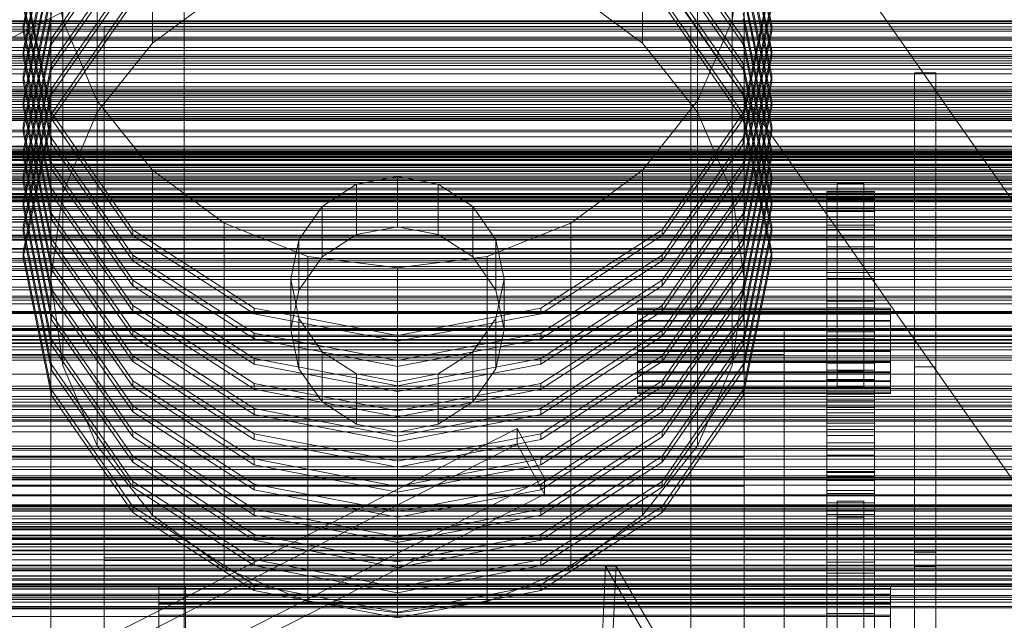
# Model space of a CAD drawing. Header units: millimetres. Extents: x -2233 to 61924, y -68080 to 6847.
# Tile 309 of 656: x 488 to 858, y -33191 to -32965. Entities that reach past the tile are written whole.
import ezdxf

# ---------------------------------------------------------------- set-up
doc = ezdxf.new("R2010")
doc.units = ezdxf.units.MM
for name, color, linetype, lineweight in [('COTAS_P', 1, 'Continuous', 0), ('frontal_C01', 7, 'Continuous', 0), ('frontal_C02', 7, 'Continuous', 0), ('frontal_C03', 7, 'Continuous', 0), ('frontal_C03-dry', 7, 'Continuous', 0), ('frontal_C10', 7, 'Continuous', 0), ('frontal_secador', 7, 'Continuous', 0), ('frontal_tolva', 7, 'Continuous', 0)]:
    doc.layers.add(name, color=color, linetype=linetype, lineweight=lineweight)
doc.dimstyles.new('R19_100', dxfattribs={"dimtxt": 250, "dimasz": 150, "dimexe": 150, "dimexo": 80, "dimgap": 100, "dimtad": 1, "dimtih": 1, "dimtoh": 1, "dimdsep": 46, "dimcen": 0.09, "dimadec": 0, "dimazin": 0, "dimtfac": 1, "dimtdec": 4, "dimtofl": 0, "dimtmove": 0, "dimatfit": 3, "dimfxl": 1, "dimtolj": 1, "dimtzin": 0, "dimarcsym": 0})

# ---------------------------------------------------------------- blocks, each defined once
blk = doc.blocks.new('DIM_R27_53')
at = {"layer": 'COTAS_P'}
for p, q in [((-150, -32000), (550, -32000)), ((550, -32000), (505, -32150)), ((550, -34600), (550, -32000)), ((550, -32000), (595, -32150)), ((550, -34600), (505, -34450)), ((550, -34600), (595, -34450)), ((-150, -34600), (550, -34600))]:
    blk.add_line(p, q, dxfattribs=at)
blk.add_text('2600 P', height=250, rotation=90, dxfattribs=at).set_placement((450, -33300))

msp = doc.modelspace()

# ---------------------------------------------------------------- linework, layer by layer
at = {"layer": 'frontal_C01'}
for p, q in [((538.076, -32974.148), (538.076, -32844.733)), ((721.924, -32974.148), (721.924, -32844.733)), ((517.417, -33000.075), (517.417, -32870.66)), ((742.583, -33000.075), (742.583, -32870.66)), ((504.43, -33030.267), (504.43, -32900.852)), ((755.57, -33030.267), (755.57, -32900.852)), ((500.287, -32915.755), (489.6, -32967.494)), ((489.6, -32969.651), (500.287, -32917.911)), ((770.4, -32967.494), (759.713, -32915.755)), ((759.713, -32917.911), (770.4, -32969.651)), ((500.287, -32925.191), (489.6, -32976.93)), ((770.4, -32976.93), (759.713, -32925.191)), ((489.6, -32979.087), (500.287, -32927.348)), ((530.722, -32928.512), (500.287, -32972.374)), ((759.713, -32972.374), (729.278, -32928.512)), ((759.713, -32927.348), (770.4, -32979.087)), ((500, -32933.252), (504.43, -32965.653)), ((500, -33062.668), (500, -32933.252)), ((500.287, -32974.531), (530.722, -32930.668)), ((729.278, -32930.668), (759.713, -32974.531)), ((755.57, -32965.653), (760, -32933.252)), ((760, -32933.252), (760, -33062.668)), ((500.287, -32934.628), (489.6, -32986.367)), ((489.6, -32988.524), (500.287, -32936.785)), ((770.4, -32986.367), (759.713, -32934.628)), ((759.713, -32936.785), (770.4, -32988.524)), ((530.722, -32937.948), (500.287, -32981.81)), ((500.287, -32983.967), (530.722, -32940.105)), ((759.713, -32981.81), (729.278, -32937.948)), ((729.278, -32940.105), (759.713, -32983.967)), ((500.287, -32944.064), (489.6, -32995.803)), ((770.4, -32995.803), (759.713, -32944.064)), ((489.6, -32997.96), (500.287, -32946.221)), ((530.722, -32947.385), (500.287, -32991.247)), ((759.713, -32991.247), (729.278, -32947.385)), ((759.713, -32946.221), (770.4, -32997.96)), ((489.6, -32948.621), (500.287, -33000.36)), ((500.287, -33002.517), (489.6, -32950.777)), ((500.287, -32993.404), (530.722, -32949.542)), ((729.278, -32949.542), (759.713, -32993.404)), ((759.713, -33000.36), (770.4, -32948.621)), ((770.4, -32950.777), (759.713, -33002.517)), ((500.287, -32953.501), (489.6, -33005.24)), ((538.076, -32974.148), (565, -32954.254)), ((695, -32954.254), (721.924, -32974.148)), ((770.4, -33005.24), (759.713, -32953.501)), ((489.6, -33007.397), (500.287, -32955.658)), ((489.6, -32958.057), (500.287, -33009.796)), ((530.722, -32956.821), (500.287, -33000.683)), ((500.287, -33002.84), (530.722, -32958.978)), ((759.713, -33000.683), (729.278, -32956.821)), ((729.278, -32958.978), (759.713, -33002.84)), ((759.713, -32955.658), (770.4, -33007.397)), ((759.713, -33009.796), (770.4, -32958.057)), ((500.287, -33011.953), (489.6, -32960.214)), ((500.287, -32962.937), (489.6, -33014.676)), ((770.4, -32960.214), (759.713, -33011.953)), ((770.4, -33014.676), (759.713, -32962.937)), ((489.6, -33016.833), (500.287, -32965.094)), ((504.43, -32965.653), (517.417, -32995.845)), ((504.43, -33095.068), (504.43, -32965.653)), ((742.583, -32995.845), (755.57, -32965.653)), ((755.57, -33095.068), (755.57, -32965.653)), ((759.713, -32965.094), (770.4, -33016.833)), ((489.6, -32967.494), (500.287, -33019.233)), ((489.6, -32969.651), (489.6, -32967.494)), ((500.287, -33021.39), (489.6, -32969.651)), ((520, -33021.835), (520, -32967.912)), ((520, -32967.912), (740, -32967.912)), ((520, -33168.209), (520, -32967.912)), ((740, -32967.912), (740, -33021.835)), ((740, -32967.912), (740, -33168.209)), ((759.713, -33019.233), (770.4, -32967.494)), ((770.4, -32969.651), (759.713, -33021.39)), ((770.4, -32967.494), (770.4, -32969.651)), ((500.287, -32972.374), (489.6, -33024.113)), ((500.287, -32974.531), (500.287, -32972.374)), ((770.4, -33024.113), (759.713, -32972.374)), ((759.713, -32974.531), (759.713, -32972.374)), ((489.6, -33026.27), (500.287, -32974.531)), ((489.6, -32976.93), (500.287, -33028.669)), ((489.6, -32979.087), (489.6, -32976.93)), ((517.417, -33000.075), (538.076, -32974.148)), ((721.924, -32974.148), (742.583, -33000.075)), ((759.713, -32974.531), (770.4, -33026.27)), ((759.713, -33028.669), (770.4, -32976.93)), ((770.4, -32976.93), (770.4, -32979.087)), ((500.287, -33030.826), (489.6, -32979.087)), ((770.4, -32979.087), (759.713, -33030.826)), ((500.287, -32981.81), (489.6, -33033.549)), ((489.6, -33035.706), (500.287, -32983.967)), ((500.287, -32983.967), (500.287, -32981.81)), ((770.4, -33033.549), (759.713, -32981.81)), ((759.713, -32983.967), (759.713, -32981.81)), ((759.713, -32983.967), (770.4, -33035.706)), ((489.6, -32986.367), (500.287, -33038.106)), ((489.6, -32988.524), (489.6, -32986.367)), ((500.287, -33040.263), (489.6, -32988.524)), ((759.713, -33038.106), (770.4, -32986.367)), ((770.4, -32988.524), (759.713, -33040.263)), ((770.4, -32986.367), (770.4, -32988.524)), ((824, -33193.992), (824, -32985.267)), ((824, -32985.267), (832, -32985.267)), ((824, -32985.267), (824, -33095.638)), ((832, -32985.267), (832, -33193.992)), ((832, -33095.638), (832, -32985.267)), ((500.287, -32991.247), (489.6, -33042.986)), ((500.287, -32993.404), (500.287, -32991.247)), ((770.4, -33042.986), (759.713, -32991.247)), ((759.713, -32993.404), (759.713, -32991.247)), ((489.6, -33045.143), (500.287, -32993.404)), ((489.6, -32995.803), (500.287, -33047.542)), ((489.6, -32997.96), (489.6, -32995.803)), ((517.417, -32995.845), (538.076, -33021.772)), ((517.417, -33125.261), (517.417, -32995.845)), ((721.924, -33021.772), (742.583, -32995.845)), ((742.583, -33125.261), (742.583, -32995.845)), ((759.713, -32993.404), (770.4, -33045.143)), ((759.713, -33047.542), (770.4, -32995.803)), ((770.4, -32995.803), (770.4, -32997.96)), ((500.287, -33049.699), (489.6, -32997.96)), ((770.4, -32997.96), (759.713, -33049.699)), ((500.287, -33000.683), (489.6, -33052.423)), ((489.6, -33054.579), (500.287, -33002.84)), ((500.287, -33000.36), (530.722, -33044.222)), ((500.287, -33002.517), (500.287, -33000.36)), ((500.287, -33002.84), (500.287, -33000.683)), ((530.722, -33046.379), (500.287, -33002.517)), ((504.43, -33030.267), (517.417, -33000.075)), ((729.278, -33044.222), (759.713, -33000.36)), ((759.713, -33002.517), (729.278, -33046.379)), ((742.583, -33000.075), (755.57, -33030.267)), ((759.713, -33002.517), (759.713, -33000.36)), ((770.4, -33052.423), (759.713, -33000.683)), ((759.713, -33002.84), (759.713, -33000.683)), ((759.713, -33002.84), (770.4, -33054.579)), ((489.6, -33005.24), (500.287, -33056.979)), ((489.6, -33007.397), (489.6, -33005.24)), ((759.713, -33056.979), (770.4, -33005.24)), ((770.4, -33005.24), (770.4, -33007.397)), ((500.287, -33059.136), (489.6, -33007.397)), ((500.287, -33009.796), (530.722, -33053.658)), ((500.287, -33011.953), (500.287, -33009.796)), ((729.278, -33053.658), (759.713, -33009.796)), ((770.4, -33007.397), (759.713, -33059.136)), ((759.713, -33011.953), (759.713, -33009.796)), ((489.6, -33014.676), (500.287, -33066.415)), ((489.6, -33016.833), (489.6, -33014.676)), ((530.722, -33055.815), (500.287, -33011.953)), ((759.713, -33011.953), (729.278, -33055.815)), ((759.713, -33066.415), (770.4, -33014.676)), ((770.4, -33014.676), (770.4, -33016.833)), ((500.287, -33068.572), (489.6, -33016.833)), ((770.4, -33016.833), (759.713, -33068.572)), ((500.287, -33019.233), (530.722, -33063.095)), ((500.287, -33021.39), (500.287, -33019.233)), ((530.722, -33065.252), (500.287, -33021.39)), ((740, -33021.835), (520, -33021.835)), ((520, -33021.835), (520, -33222.132)), ((538.076, -33021.772), (565, -33041.667)), ((538.076, -33151.188), (538.076, -33021.772)), ((695, -33041.667), (721.924, -33021.772)), ((721.924, -33151.188), (721.924, -33021.772)), ((729.278, -33063.095), (759.713, -33019.233)), ((759.713, -33021.39), (729.278, -33065.252)), ((740, -33222.132), (740, -33021.835)), ((759.713, -33021.39), (759.713, -33019.233)), ((489.6, -33024.113), (500.287, -33075.852)), ((489.6, -33026.27), (489.6, -33024.113)), ((630, -33024.149), (614.693, -33027.081)), ((645.307, -33027.081), (630, -33024.149)), ((630, -33043.022), (630, -33024.149)), ((759.713, -33075.852), (770.4, -33024.113)), ((770.4, -33024.113), (770.4, -33026.27)), ((500.287, -33078.009), (489.6, -33026.27)), ((500.287, -33028.669), (530.722, -33072.532)), ((500.287, -33030.826), (500.287, -33028.669)), ((614.693, -33027.081), (601.716, -33035.431)), ((614.693, -33045.954), (614.693, -33027.081)), ((658.284, -33035.431), (645.307, -33027.081)), ((645.307, -33045.954), (645.307, -33027.081)), ((729.278, -33072.532), (759.713, -33028.669)), ((770.4, -33026.27), (759.713, -33078.009)), ((759.713, -33030.826), (759.713, -33028.669)), ((795, -33032.771), (795, -33026.785)), ((795, -33026.785), (805, -33026.785)), ((795, -33026.785), (795, -33097.255)), ((805, -33026.785), (805, -33032.771)), ((805, -33097.255), (805, -33026.785)), ((500, -33062.668), (504.43, -33030.267)), ((530.722, -33074.688), (500.287, -33030.826)), ((759.713, -33030.826), (729.278, -33074.688)), ((755.57, -33030.267), (760, -33062.668)), ((791, -33031.851), (791, -33029.806)), ((791, -33029.806), (791, -33030.059)), ((791, -33029.806), (809, -33029.806)), ((791, -33030.059), (791, -33032.601)), ((791, -33030.059), (809, -33030.059)), ((791, -33036.118), (791, -33031.851)), ((791, -33031.851), (809, -33031.851)), ((791, -33032.601), (791, -33037.335)), ((791, -33032.601), (809, -33032.601)), ((805, -33032.771), (795, -33032.771)), ((795, -33032.771), (795, -33103.24)), ((805, -33032.771), (805, -33103.24)), ((809, -33030.059), (809, -33029.806)), ((809, -33029.806), (809, -33031.851)), ((809, -33032.601), (809, -33030.059)), ((809, -33031.851), (809, -33036.118)), ((809, -33037.335), (809, -33032.601)), ((489.6, -33033.549), (500.287, -33085.289)), ((489.6, -33035.706), (489.6, -33033.549)), ((500.287, -33087.445), (489.6, -33035.706)), ((601.716, -33035.431), (593.045, -33047.927)), ((601.716, -33054.304), (601.716, -33035.431)), ((666.955, -33047.927), (658.284, -33035.431)), ((658.284, -33054.304), (658.284, -33035.431)), ((759.713, -33085.289), (770.4, -33033.549)), ((770.4, -33035.706), (759.713, -33087.445)), ((770.4, -33033.549), (770.4, -33035.706)), ((791, -33042.44), (791, -33036.118)), ((791, -33036.118), (809, -33036.118)), ((809, -33036.118), (809, -33042.44)), ((500.287, -33038.106), (530.722, -33081.968)), ((500.287, -33040.263), (500.287, -33038.106)), ((530.722, -33084.125), (500.287, -33040.263)), ((729.278, -33081.968), (759.713, -33038.106)), ((759.713, -33040.263), (729.278, -33084.125)), ((759.713, -33040.263), (759.713, -33038.106)), ((791, -33037.335), (791, -33044.079)), ((791, -33037.335), (809, -33037.335)), ((809, -33044.079), (809, -33037.335)), ((489.6, -33042.986), (500.287, -33094.725)), ((489.6, -33045.143), (489.6, -33042.986)), ((530.722, -33044.222), (576.271, -33073.53)), ((530.722, -33046.379), (530.722, -33044.222)), ((565, -33041.667), (596.354, -33054.173)), ((565, -33171.082), (565, -33041.667)), ((614.693, -33045.954), (630, -33043.022)), ((630, -33043.022), (645.307, -33045.954)), ((663.646, -33054.173), (695, -33041.667)), ((683.729, -33073.53), (729.278, -33044.222)), ((695, -33171.082), (695, -33041.667)), ((729.278, -33046.379), (729.278, -33044.222)), ((759.713, -33094.725), (770.4, -33042.986)), ((770.4, -33042.986), (770.4, -33045.143)), ((791, -33050.576), (791, -33042.44)), ((791, -33042.44), (809, -33042.44)), ((791, -33044.079), (791, -33052.573)), ((791, -33044.079), (809, -33044.079)), ((809, -33042.44), (809, -33050.576)), ((809, -33052.573), (809, -33044.079)), ((500.287, -33096.882), (489.6, -33045.143)), ((500.287, -33047.542), (530.722, -33091.405)), ((500.287, -33049.699), (500.287, -33047.542)), ((576.271, -33075.687), (530.722, -33046.379)), ((593.045, -33047.927), (590, -33062.668)), ((593.045, -33066.801), (593.045, -33047.927)), ((601.716, -33054.304), (614.693, -33045.954)), ((645.307, -33045.954), (658.284, -33054.304)), ((670, -33062.668), (666.955, -33047.927)), ((666.955, -33066.801), (666.955, -33047.927)), ((729.278, -33046.379), (683.729, -33075.687)), ((729.278, -33091.405), (759.713, -33047.542)), ((770.4, -33045.143), (759.713, -33096.882)), ((759.713, -33049.699), (759.713, -33047.542)), ((530.722, -33093.562), (500.287, -33049.699)), ((759.713, -33049.699), (729.278, -33093.562)), ((791, -33060.213), (791, -33050.576)), ((791, -33050.576), (809, -33050.576)), ((809, -33050.576), (809, -33060.213)), ((489.6, -33052.423), (500.287, -33104.162)), ((489.6, -33054.579), (489.6, -33052.423)), ((500.287, -33106.319), (489.6, -33054.579)), ((500, -33193.246), (500, -33053.046)), ((500, -33053.046), (760, -33053.046)), ((500, -33086.75), (500, -33053.046)), ((530.722, -33053.658), (576.271, -33082.966)), ((530.722, -33055.815), (530.722, -33053.658)), ((593.045, -33066.801), (601.716, -33054.304)), ((596.354, -33054.173), (630, -33058.438)), ((596.354, -33183.588), (596.354, -33054.173)), ((630, -33058.438), (663.646, -33054.173)), ((658.284, -33054.304), (666.955, -33066.801)), ((663.646, -33183.588), (663.646, -33054.173)), ((683.729, -33082.966), (729.278, -33053.658)), ((729.278, -33055.815), (729.278, -33053.658)), ((759.713, -33104.162), (770.4, -33052.423)), ((770.4, -33054.579), (759.713, -33106.319)), ((760, -33053.046), (760, -33193.246)), ((760, -33053.046), (760, -33086.75)), ((770.4, -33052.423), (770.4, -33054.579)), ((791, -33052.573), (791, -33062.491)), ((791, -33052.573), (809, -33052.573)), ((809, -33062.491), (809, -33052.573)), ((500.287, -33056.979), (530.722, -33100.841)), ((500.287, -33059.136), (500.287, -33056.979)), ((576.271, -33085.123), (530.722, -33055.815)), ((630, -33187.854), (630, -33058.438)), ((729.278, -33055.815), (683.729, -33085.123)), ((729.278, -33100.841), (759.713, -33056.979)), ((759.713, -33059.136), (759.713, -33056.979)), ((504.43, -33095.068), (500, -33062.668)), ((530.722, -33102.998), (500.287, -33059.136)), ((590, -33062.668), (593.045, -33077.408)), ((590, -33081.541), (590, -33062.668)), ((666.955, -33077.408), (670, -33062.668)), ((670, -33062.668), (670, -33081.541)), ((759.713, -33059.136), (729.278, -33102.998)), ((760, -33062.668), (755.57, -33095.068)), ((791, -33070.98), (791, -33060.213)), ((791, -33060.213), (809, -33060.213)), ((791, -33062.491), (791, -33073.453)), ((791, -33062.491), (809, -33062.491)), ((809, -33060.213), (809, -33070.98)), ((809, -33073.453), (809, -33062.491)), ((500.287, -33066.415), (530.722, -33110.278)), ((500.287, -33068.572), (500.287, -33066.415)), ((530.722, -33063.095), (576.271, -33092.403)), ((530.722, -33065.252), (530.722, -33063.095)), ((576.271, -33094.56), (530.722, -33065.252)), ((683.729, -33092.403), (729.278, -33063.095)), ((729.278, -33065.252), (683.729, -33094.56)), ((729.278, -33065.252), (729.278, -33063.095)), ((729.278, -33110.278), (759.713, -33066.415)), ((759.713, -33068.572), (759.713, -33066.415)), ((530.722, -33112.435), (500.287, -33068.572)), ((590, -33081.541), (593.045, -33066.801)), ((666.955, -33066.801), (670, -33081.541)), ((759.713, -33068.572), (729.278, -33112.435)), ((530.722, -33072.532), (576.271, -33101.839)), ((530.722, -33074.688), (530.722, -33072.532)), ((576.271, -33073.53), (630, -33083.821)), ((576.271, -33075.687), (576.271, -33073.53)), ((630, -33083.821), (683.729, -33073.53)), ((683.729, -33101.839), (729.278, -33072.532)), ((683.729, -33075.687), (683.729, -33073.53)), ((720, -33074.222), (720, -33073.63)), ((720, -33073.63), (720, -33074.129)), ((720, -33073.63), (815, -33073.63)), ((729.278, -33074.688), (729.278, -33072.532)), ((791, -33082.464), (791, -33070.98)), ((791, -33070.98), (809, -33070.98)), ((791, -33073.453), (791, -33085.035)), ((809, -33073.453), (791, -33073.453)), ((809, -33070.98), (809, -33082.464)), ((809, -33085.035), (809, -33073.453)), ((815, -33074.129), (815, -33073.63)), ((815, -33073.63), (815, -33074.222)), ((500.287, -33075.852), (530.722, -33119.714)), ((500.287, -33078.009), (500.287, -33075.852)), ((576.271, -33103.996), (530.722, -33074.688)), ((630, -33085.978), (576.271, -33075.687)), ((593.045, -33077.408), (601.716, -33089.905)), ((593.045, -33096.281), (593.045, -33077.408)), ((683.729, -33075.687), (630, -33085.978)), ((658.284, -33089.905), (666.955, -33077.408)), ((666.955, -33096.281), (666.955, -33077.408)), ((729.278, -33074.688), (683.729, -33103.996)), ((720, -33074.129), (720, -33075.684)), ((720, -33074.129), (815, -33074.129)), ((720, -33075.863), (720, -33074.222)), ((720, -33074.222), (815, -33074.222)), ((720, -33075.684), (720, -33078.19)), ((720, -33075.684), (815, -33075.684)), ((720, -33078.443), (720, -33075.863)), ((720, -33075.863), (815, -33075.863)), ((729.278, -33119.714), (759.713, -33075.852)), ((759.713, -33078.009), (759.713, -33075.852)), ((815, -33075.684), (815, -33074.129)), ((815, -33074.222), (815, -33075.863)), ((815, -33078.19), (815, -33075.684)), ((815, -33075.863), (815, -33078.443)), ((530.722, -33121.871), (500.287, -33078.009)), ((720, -33078.19), (720, -33081.475)), ((720, -33078.19), (815, -33078.19)), ((720, -33081.785), (720, -33078.443)), ((720, -33078.443), (815, -33078.443)), ((759.713, -33078.009), (729.278, -33121.871)), ((815, -33081.475), (815, -33078.19)), ((815, -33078.443), (815, -33081.785)), ((485, -33081.358), (775, -33081.358)), ((530.722, -33081.968), (576.271, -33111.276)), ((530.722, -33084.125), (530.722, -33081.968)), ((576.271, -33113.433), (530.722, -33084.125)), ((576.271, -33082.966), (630, -33093.258)), ((576.271, -33085.123), (576.271, -33082.966)), ((593.045, -33096.281), (590, -33081.541)), ((630, -33093.258), (683.729, -33082.966)), ((630, -33085.978), (630, -33083.821)), ((670, -33081.541), (666.955, -33096.281)), ((683.729, -33111.276), (729.278, -33081.968)), ((683.729, -33085.123), (683.729, -33082.966)), ((729.278, -33084.125), (683.729, -33113.433)), ((720, -33081.475), (720, -33085.316)), ((720, -33081.475), (815, -33081.475)), ((720, -33085.662), (720, -33081.785)), ((720, -33081.785), (815, -33081.785)), ((729.278, -33084.125), (729.278, -33081.968)), ((775, -33081.358), (775, -33286.265)), ((775, -33081.358), (775, -33090.987)), ((791, -33094.224), (791, -33082.464)), ((791, -33082.464), (809, -33082.464)), ((809, -33082.464), (809, -33094.224)), ((815, -33085.316), (815, -33081.475)), ((815, -33081.785), (815, -33085.662)), ((760, -33086.75), (500, -33086.75)), ((500, -33086.75), (500, -33226.95)), ((500.287, -33085.289), (530.722, -33129.151)), ((500.287, -33087.445), (500.287, -33085.289)), ((530.722, -33131.308), (500.287, -33087.445)), ((630, -33095.415), (576.271, -33085.123)), ((683.729, -33085.123), (630, -33095.415)), ((720, -33085.316), (720, -33089.45)), ((815, -33085.316), (720, -33085.316)), ((720, -33089.809), (720, -33085.662)), ((720, -33085.662), (815, -33085.662)), ((729.278, -33129.151), (759.713, -33085.289)), ((759.713, -33087.445), (729.278, -33131.308)), ((759.713, -33087.445), (759.713, -33085.289)), ((760, -33226.95), (760, -33086.75)), ((791, -33085.035), (791, -33096.795)), ((791, -33085.035), (809, -33085.035)), ((809, -33096.795), (809, -33085.035)), ((815, -33089.45), (815, -33085.316)), ((815, -33085.662), (815, -33089.809)), ((775, -33090.987), (485, -33090.987)), ((530.722, -33091.405), (576.271, -33120.712)), ((530.722, -33093.562), (530.722, -33091.405)), ((601.716, -33089.905), (614.693, -33098.255)), ((601.716, -33108.778), (601.716, -33089.905)), ((645.307, -33098.255), (658.284, -33089.905)), ((658.284, -33108.778), (658.284, -33089.905)), ((683.729, -33120.712), (729.278, -33091.405)), ((720, -33089.45), (720, -33093.597)), ((720, -33089.45), (815, -33089.45)), ((720, -33093.943), (720, -33089.809)), ((720, -33089.809), (815, -33089.809)), ((729.278, -33093.562), (729.278, -33091.405)), ((775, -33295.895), (775, -33090.987)), ((815, -33093.597), (815, -33089.45)), ((815, -33089.809), (815, -33093.943)), ((500.287, -33094.725), (530.722, -33138.587)), ((500.287, -33096.882), (500.287, -33094.725)), ((517.417, -33125.261), (504.43, -33095.068)), ((576.271, -33122.869), (530.722, -33093.562)), ((576.271, -33092.403), (630, -33102.694)), ((576.271, -33094.56), (576.271, -33092.403)), ((630, -33104.851), (576.271, -33094.56)), ((630, -33102.694), (683.729, -33092.403)), ((630, -33095.415), (630, -33093.258)), ((683.729, -33094.56), (630, -33104.851)), ((683.729, -33094.56), (683.729, -33092.403)), ((729.278, -33093.562), (683.729, -33122.869)), ((720, -33093.597), (720, -33097.474)), ((720, -33093.597), (815, -33093.597)), ((720, -33097.784), (720, -33093.943)), ((720, -33093.943), (815, -33093.943)), ((729.278, -33138.587), (759.713, -33094.725)), ((755.57, -33095.068), (742.583, -33125.261)), ((759.713, -33096.882), (759.713, -33094.725)), ((791, -33105.806), (791, -33094.224)), ((791, -33094.224), (809, -33094.224)), ((809, -33094.224), (809, -33105.806)), ((815, -33097.474), (815, -33093.597)), ((815, -33093.943), (815, -33097.784)), ((832, -33095.638), (824, -33095.638)), ((824, -33095.638), (824, -33304.362)), ((832, -33304.362), (832, -33095.638)), ((530.722, -33140.744), (500.287, -33096.882)), ((601.716, -33108.778), (593.045, -33096.281)), ((614.693, -33098.255), (630, -33101.187)), ((614.693, -33117.128), (614.693, -33098.255)), ((630, -33101.187), (645.307, -33098.255)), ((645.307, -33117.128), (645.307, -33098.255)), ((666.955, -33096.281), (658.284, -33108.778)), ((720, -33097.474), (720, -33100.816)), ((720, -33097.474), (815, -33097.474)), ((720, -33101.069), (720, -33097.784)), ((720, -33097.784), (815, -33097.784)), ((759.713, -33096.882), (729.278, -33140.744)), ((791, -33096.795), (791, -33108.279)), ((791, -33096.795), (809, -33096.795)), ((805, -33097.255), (795, -33097.255)), ((795, -33097.255), (795, -33103.24)), ((805, -33103.24), (805, -33097.255)), ((809, -33108.279), (809, -33096.795)), ((815, -33100.816), (815, -33097.474)), ((815, -33097.784), (815, -33101.069)), ((530.722, -33100.841), (576.271, -33130.149)), ((530.722, -33102.998), (530.722, -33100.841)), ((576.271, -33132.306), (530.722, -33102.998)), ((576.271, -33101.839), (630, -33112.131)), ((576.271, -33103.996), (576.271, -33101.839)), ((630, -33120.06), (630, -33101.187)), ((630, -33112.131), (683.729, -33101.839)), ((630, -33104.851), (630, -33102.694)), ((683.729, -33130.149), (729.278, -33100.841)), ((683.729, -33103.996), (683.729, -33101.839)), ((729.278, -33102.998), (683.729, -33132.306)), ((720, -33100.816), (720, -33103.395)), ((720, -33100.816), (815, -33100.816)), ((720, -33103.575), (720, -33101.069)), ((720, -33101.069), (815, -33101.069)), ((729.278, -33102.998), (729.278, -33100.841)), ((791, -33103.703), (791, -33100.294)), ((791, -33100.294), (791, -33100.716)), ((791, -33100.294), (809, -33100.294)), ((791, -33100.716), (791, -33104.953)), ((791, -33100.716), (809, -33100.716)), ((795, -33103.24), (805, -33103.24)), ((809, -33100.716), (809, -33100.294)), ((809, -33100.294), (809, -33103.703)), ((809, -33104.953), (809, -33100.716)), ((815, -33103.395), (815, -33100.816)), ((815, -33101.069), (815, -33103.575)), ((500.287, -33104.162), (530.722, -33148.024)), ((500.287, -33106.319), (500.287, -33104.162)), ((530.722, -33150.181), (500.287, -33106.319)), ((630, -33114.288), (576.271, -33103.996)), ((683.729, -33103.996), (630, -33114.288)), ((720, -33103.395), (720, -33105.037)), ((720, -33103.395), (815, -33103.395)), ((720, -33105.13), (720, -33103.575)), ((720, -33103.575), (815, -33103.575)), ((720, -33105.037), (720, -33105.628)), ((720, -33105.037), (815, -33105.037)), ((720, -33105.628), (720, -33105.13)), ((720, -33105.13), (815, -33105.13)), ((720, -33105.628), (815, -33105.628)), ((729.278, -33148.024), (759.713, -33104.162)), ((759.713, -33106.319), (729.278, -33150.181)), ((759.713, -33106.319), (759.713, -33104.162)), ((791, -33110.813), (791, -33103.703)), ((791, -33103.703), (809, -33103.703)), ((791, -33104.953), (791, -33112.843)), ((791, -33104.953), (809, -33104.953)), ((791, -33116.768), (791, -33105.806)), ((791, -33105.806), (809, -33105.806)), ((809, -33103.703), (809, -33110.813)), ((809, -33112.843), (809, -33104.953)), ((809, -33105.806), (809, -33116.768)), ((815, -33105.037), (815, -33103.395)), ((815, -33103.575), (815, -33105.13)), ((815, -33105.628), (815, -33105.037)), ((815, -33105.13), (815, -33105.628)), ((530.722, -33110.278), (576.271, -33139.586)), ((530.722, -33112.435), (530.722, -33110.278)), ((614.693, -33117.128), (601.716, -33108.778)), ((658.284, -33108.778), (645.307, -33117.128)), ((683.729, -33139.586), (729.278, -33110.278)), ((729.278, -33112.435), (729.278, -33110.278)), ((791, -33108.279), (791, -33119.046)), ((791, -33108.279), (809, -33108.279)), ((809, -33119.046), (809, -33108.279)), ((576.271, -33141.742), (530.722, -33112.435)), ((576.271, -33111.276), (630, -33121.567)), ((576.271, -33113.433), (576.271, -33111.276)), ((630, -33123.724), (576.271, -33113.433)), ((630, -33121.567), (683.729, -33111.276)), ((630, -33114.288), (630, -33112.131)), ((683.729, -33113.433), (630, -33123.724)), ((683.729, -33113.433), (683.729, -33111.276)), ((729.278, -33112.435), (683.729, -33141.742)), ((791, -33121.351), (791, -33110.813)), ((791, -33110.813), (809, -33110.813)), ((791, -33112.843), (791, -33124.083)), ((791, -33112.843), (809, -33112.843)), ((809, -33110.813), (809, -33121.351)), ((809, -33124.083), (809, -33112.843)), ((415, -33116.023), (760, -33116.023)), ((630, -33120.06), (614.693, -33117.128)), ((645.307, -33117.128), (630, -33120.06)), ((760, -33116.023), (760, -33126.807)), ((760, -33116.023), (760, -33129.504)), ((791, -33126.686), (791, -33116.768)), ((791, -33116.768), (809, -33116.768)), ((809, -33116.768), (809, -33126.686)), ((424.864, -33245.824), (674.864, -33118.712)), ((530.722, -33119.714), (576.271, -33149.022)), ((530.722, -33121.871), (530.722, -33119.714)), ((576.271, -33120.712), (630, -33131.004)), ((576.271, -33122.869), (576.271, -33120.712)), ((630, -33131.004), (683.729, -33120.712)), ((630, -33123.724), (630, -33121.567)), ((674.864, -33124.643), (674.864, -33118.712)), ((674.864, -33118.712), (685.136, -33137.446)), ((683.729, -33149.022), (729.278, -33119.714)), ((683.729, -33122.869), (683.729, -33120.712)), ((729.278, -33121.871), (729.278, -33119.714)), ((791, -33119.046), (791, -33128.683)), ((791, -33119.046), (809, -33119.046)), ((791, -33134.911), (791, -33121.351)), ((791, -33121.351), (809, -33121.351)), ((809, -33128.683), (809, -33119.046)), ((809, -33121.351), (809, -33134.911)), ((674.864, -33124.643), (424.864, -33251.755)), ((538.076, -33151.188), (517.417, -33125.261)), ((576.271, -33151.179), (530.722, -33121.871)), ((630, -33133.161), (576.271, -33122.869)), ((683.729, -33122.869), (630, -33133.161)), ((685.136, -33143.378), (674.864, -33124.643)), ((729.278, -33121.871), (683.729, -33151.179)), ((742.583, -33125.261), (721.924, -33151.188)), ((791, -33124.083), (791, -33138.24)), ((791, -33124.083), (809, -33124.083)), ((809, -33138.24), (809, -33124.083)), ((760, -33126.807), (415, -33126.807)), ((530.722, -33129.151), (576.271, -33158.459)), ((530.722, -33131.308), (530.722, -33129.151)), ((683.729, -33158.459), (729.278, -33129.151)), ((729.278, -33131.308), (729.278, -33129.151)), ((760, -33140.289), (760, -33126.807)), ((791, -33135.18), (791, -33126.686)), ((791, -33126.686), (809, -33126.686)), ((791, -33128.683), (791, -33136.819)), ((791, -33128.683), (809, -33128.683)), ((809, -33126.686), (809, -33135.18)), ((809, -33136.819), (809, -33128.683)), ((760, -33129.504), (415, -33129.504)), ((576.271, -33160.616), (530.722, -33131.308)), ((576.271, -33130.149), (630, -33140.441)), ((576.271, -33132.306), (576.271, -33130.149)), ((630, -33142.597), (576.271, -33132.306)), ((630, -33140.441), (683.729, -33130.149)), ((630, -33133.161), (630, -33131.004)), ((683.729, -33132.306), (630, -33142.597)), ((683.729, -33132.306), (683.729, -33130.149)), ((729.278, -33131.308), (683.729, -33160.616)), ((760, -33140.289), (760, -33129.504)), ((791, -33150.973), (791, -33134.911)), ((791, -33134.911), (809, -33134.911)), ((791, -33141.924), (791, -33135.18)), ((791, -33135.18), (809, -33135.18)), ((809, -33134.911), (809, -33150.973)), ((809, -33135.18), (809, -33141.924)), ((415, -33140.289), (760, -33140.289)), ((435.136, -33264.558), (685.136, -33137.446)), ((530.722, -33138.587), (576.271, -33167.895)), ((530.722, -33140.744), (530.722, -33138.587)), ((576.271, -33139.586), (630, -33149.877)), ((576.271, -33141.742), (576.271, -33139.586)), ((630, -33149.877), (683.729, -33139.586)), ((683.729, -33167.895), (729.278, -33138.587)), ((683.729, -33141.742), (683.729, -33139.586)), ((685.136, -33137.446), (685.136, -33143.378)), ((729.278, -33140.744), (729.278, -33138.587)), ((791, -33136.819), (791, -33143.141)), ((791, -33136.819), (809, -33136.819)), ((791, -33138.24), (791, -33154.77)), ((791, -33138.24), (809, -33138.24)), ((809, -33143.141), (809, -33136.819)), ((809, -33154.77), (809, -33138.24)), ((435.136, -33270.49), (685.136, -33143.378)), ((576.271, -33170.052), (530.722, -33140.744)), ((630, -33152.034), (576.271, -33141.742)), ((630, -33142.597), (630, -33140.441)), ((683.729, -33141.742), (630, -33152.034)), ((729.278, -33140.744), (683.729, -33170.052)), ((791, -33146.658), (791, -33141.924)), ((791, -33141.924), (809, -33141.924)), ((791, -33143.141), (791, -33147.408)), ((791, -33143.141), (809, -33143.141)), ((809, -33141.924), (809, -33146.658)), ((809, -33147.408), (809, -33143.141)), ((791, -33149.2), (791, -33146.658)), ((791, -33146.658), (809, -33146.658)), ((791, -33147.408), (791, -33149.453)), ((791, -33147.408), (809, -33147.408)), ((795, -33151.92), (795, -33145.988)), ((795, -33145.988), (805, -33145.988)), ((795, -33145.988), (795, -33295.908)), ((805, -33145.988), (805, -33151.92)), ((805, -33295.908), (805, -33145.988)), ((809, -33146.658), (809, -33149.2)), ((809, -33149.453), (809, -33147.408)), ((530.722, -33148.024), (576.271, -33177.332)), ((530.722, -33150.181), (530.722, -33148.024)), ((576.271, -33179.489), (530.722, -33150.181)), ((565, -33171.082), (538.076, -33151.188)), ((576.271, -33149.022), (630, -33159.314)), ((576.271, -33151.179), (576.271, -33149.022)), ((630, -33161.471), (576.271, -33151.179)), ((630, -33159.314), (683.729, -33149.022)), ((630, -33152.034), (630, -33149.877)), ((683.729, -33151.179), (630, -33161.471)), ((683.729, -33177.332), (729.278, -33148.024)), ((683.729, -33151.179), (683.729, -33149.022)), ((729.278, -33150.181), (683.729, -33179.489)), ((721.924, -33151.188), (695, -33171.082)), ((729.278, -33150.181), (729.278, -33148.024)), ((791, -33149.453), (791, -33149.2)), ((791, -33149.2), (809, -33149.2)), ((791, -33149.453), (809, -33149.453)), ((791, -33168.918), (791, -33150.973)), ((791, -33150.973), (809, -33150.973)), ((809, -33149.2), (809, -33149.453)), ((809, -33150.973), (809, -33168.918)), ((791, -33154.77), (791, -33173.038)), ((791, -33154.77), (809, -33154.77)), ((805, -33151.92), (795, -33151.92)), ((795, -33151.92), (795, -33301.84)), ((805, -33151.92), (805, -33301.84)), ((809, -33173.038), (809, -33154.77)), ((576.271, -33158.459), (630, -33168.75)), ((576.271, -33160.616), (576.271, -33158.459)), ((630, -33168.75), (683.729, -33158.459)), ((683.729, -33160.616), (683.729, -33158.459)), ((630, -33170.907), (576.271, -33160.616)), ((630, -33161.471), (630, -33159.314)), ((683.729, -33160.616), (630, -33170.907)), ((824, -33170.518), (824, -33165.126)), ((824, -33165.126), (832, -33165.126)), ((824, -33251.793), (824, -33165.126)), ((832, -33165.126), (832, -33170.518)), ((832, -33165.126), (832, -33251.793)), ((520, -33221.169), (520, -33167.246)), ((520, -33167.246), (740, -33167.246)), ((520, -33226.95), (520, -33167.246)), ((740, -33168.209), (520, -33168.209)), ((520, -33168.209), (520, -33222.132)), ((576.271, -33167.895), (630, -33178.187)), ((576.271, -33170.052), (576.271, -33167.895)), ((630, -33178.187), (683.729, -33167.895)), ((630, -33170.907), (630, -33168.75)), ((683.729, -33170.052), (683.729, -33167.895)), ((740, -33167.246), (740, -33221.169)), ((740, -33167.246), (740, -33226.95)), ((740, -33222.132), (740, -33168.209)), ((791, -33188.058), (791, -33168.918)), ((791, -33168.918), (809, -33168.918)), ((809, -33168.918), (809, -33188.058)), ((596.354, -33183.588), (565, -33171.082)), ((630, -33180.344), (576.271, -33170.052)), ((683.729, -33170.052), (630, -33180.344)), ((695, -33171.082), (663.646, -33183.588)), ((791, -33173.038), (791, -33192.343)), ((809, -33173.038), (791, -33173.038)), ((809, -33192.343), (809, -33173.038)), ((832, -33170.518), (824, -33170.518)), ((824, -33170.518), (824, -33257.186)), ((832, -33257.186), (832, -33170.518)), ((550.5, -33178.157), (450.5, -33178.157)), ((550.5, -33178.815), (450.5, -33178.815)), ((550.5, -33180.825), (450.5, -33180.825)), ((540.5, -33178.815), (540.5, -33178.001)), ((540.5, -33178.001), (540.5, -33178.687)), ((540.5, -33178.001), (815, -33178.001)), ((540.5, -33178.687), (540.5, -33180.825)), ((540.5, -33178.687), (815, -33178.687)), ((540.5, -33181.072), (540.5, -33178.815)), ((540.5, -33178.815), (815, -33178.815)), ((540.5, -33180.825), (540.5, -33184.27)), ((540.5, -33180.825), (815, -33180.825)), ((550.5, -33178.815), (550.5, -33178.157)), ((550.5, -33178.157), (550.5, -33180.825)), ((550.5, -33182.697), (550.5, -33178.815)), ((550.5, -33180.825), (550.5, -33186.413)), ((576.271, -33177.332), (630, -33187.623)), ((576.271, -33179.489), (576.271, -33177.332)), ((630, -33189.78), (576.271, -33179.489)), ((630, -33187.623), (683.729, -33177.332)), ((630, -33180.344), (630, -33178.187)), ((683.729, -33179.489), (630, -33189.78)), ((683.729, -33179.489), (683.729, -33177.332)), ((815, -33178.687), (815, -33178.001)), ((815, -33178.001), (815, -33178.815)), ((815, -33180.825), (815, -33178.687)), ((815, -33178.815), (815, -33181.072)), ((815, -33184.27), (815, -33180.825)), ((550.5, -33182.697), (450.5, -33182.697)), ((540.5, -33184.619), (540.5, -33181.072)), ((540.5, -33181.072), (815, -33181.072)), ((540.5, -33184.27), (540.5, -33188.787)), ((540.5, -33184.27), (815, -33184.27)), ((550.5, -33189.214), (550.5, -33182.697)), ((630, -33187.854), (596.354, -33183.588)), ((663.646, -33183.588), (630, -33187.854)), ((815, -33181.072), (815, -33184.619)), ((815, -33188.787), (815, -33184.27)), ((550.5, -33186.413), (450.5, -33186.413)), ((540.5, -33189.214), (540.5, -33184.619)), ((540.5, -33184.619), (815, -33184.619)), ((550.5, -33186.413), (550.5, -33194.068)), ((630, -33189.78), (630, -33187.623)), ((791, -33207.657), (791, -33188.058)), ((791, -33188.058), (809, -33188.058)), ((809, -33188.058), (809, -33207.657)), ((815, -33184.619), (815, -33189.214)), ((550.5, -33189.214), (450.5, -33189.214)), ((540.5, -33188.787), (540.5, -33194.068)), ((540.5, -33188.787), (815, -33188.787)), ((540.5, -33194.544), (540.5, -33189.214)), ((540.5, -33189.214), (815, -33189.214)), ((550.5, -33197.373), (550.5, -33189.214)), ((815, -33194.068), (815, -33188.787)), ((815, -33189.214), (815, -33194.544))]:
    msp.add_line(p, q, dxfattribs=at)
at = {"layer": 'frontal_C02'}
msp.add_line((435.136, -32997.381), (685.136, -32871.381), dxfattribs=at)
at = {"layer": 'frontal_C03'}
for p, q in [((-1250, -32965.763), (1250, -32965.763)), ((-1250, -32966.227), (1250, -32966.227)), ((-1250, -32966.86), (1250, -32966.86)), ((1250, -32968.092), (-1250, -32968.092)), ((1250, -32968.974), (-1250, -32968.974)), ((1250, -32969.627), (-1250, -32969.627)), ((1250, -32971.935), (-1250, -32971.935)), ((-1250, -32972.992), (1250, -32972.992)), ((1250, -32975.844), (-1250, -32975.844)), ((1250, -32976.902), (-1250, -32976.902)), ((1250, -32979.209), (-1250, -32979.209)), ((1250, -32979.862), (-1250, -32979.862)), ((1250, -32980.744), (-1250, -32980.744)), ((1530, -32983.942), (-1530, -32983.942)), ((1530, -32988.942), (-1530, -32988.942)), ((1250, -32990.55), (-1250, -32990.55)), ((1250, -32991.431), (-1250, -32991.431)), ((1250, -32992.085), (-1250, -32992.085)), ((-1250, -32992.392), (1250, -32992.392)), ((-1250, -32993.19), (1250, -32993.19)), ((-1250, -32993.774), (1250, -32993.774)), ((1250, -32994.392), (-1250, -32994.392)), ((-1250, -32995.45), (1250, -32995.45)), ((-1250, -32996.112), (1250, -32996.112)), ((-1250, -32997.242), (1250, -32997.242)), ((1250, -32998.302), (-1250, -32998.302)), ((1250, -32999.359), (-1250, -32999.359)), ((-1250, -33000.961), (1250, -33000.961)), ((1250, -33001.667), (-1250, -33001.667)), ((1250, -33002.32), (-1250, -33002.32)), ((-1250, -33002.558), (1250, -33002.558)), ((1250, -33003.201), (-1250, -33003.201)), ((-1250, -33007.405), (1250, -33007.405)), ((-1250, -33009.36), (1250, -33009.36)), ((1250, -33013.008), (-1250, -33013.008)), ((1250, -33013.889), (-1250, -33013.889)), ((1250, -33014.543), (-1250, -33014.543)), ((-1268, -33015.378), (1268, -33015.378)), ((-1268, -33015.602), (1268, -33015.602)), ((-1268, -33015.767), (1268, -33015.767)), ((-1268, -33016.424), (1268, -33016.424)), ((-1268, -33016.742), (1268, -33016.742)), ((-1268, -33017.788), (1268, -33017.788)), ((-1268, -33018.237), (1268, -33018.237)), ((-1250, -33015.005), (1250, -33015.005)), ((1250, -33016.85), (-1250, -33016.85)), ((1250, -33017.186), (-1250, -33017.186)), ((-1250, -33017.907), (1250, -33017.907)), ((-1268, -33019.6), (1268, -33019.6)), ((-1268, -33020.15), (1268, -33020.15)), ((-1268, -33021.738), (1268, -33021.738)), ((1250, -33020.759), (-1250, -33020.759)), ((1250, -33021.817), (-1250, -33021.817)), ((1268, -33022.351), (-1268, -33022.351)), ((-1268, -33024.055), (1268, -33024.055)), ((-1268, -33024.69), (1268, -33024.69)), ((-1250, -33023.243), (1250, -33023.243)), ((1250, -33024.124), (-1250, -33024.124)), ((1250, -33024.778), (-1250, -33024.778)), ((-1250, -33025.502), (1250, -33025.502)), ((1250, -33025.659), (-1250, -33025.659)), ((-1268, -33026.394), (1268, -33026.394)), ((-1268, -33027.007), (1268, -33027.007)), ((-1268, -33028.595), (1268, -33028.595)), ((-1268, -33029.145), (1268, -33029.145)), ((-1268, -33030.508), (1268, -33030.508)), ((-1268, -33030.957), (1268, -33030.957)), ((-1268, -33032.003), (1268, -33032.003)), ((-1268, -33032.321), (1268, -33032.321)), ((-1268, -33032.978), (1268, -33032.978)), ((-1268, -33033.143), (1268, -33033.143)), ((-1250, -33031.559), (1250, -33031.559)), ((-1268, -33033.367), (1268, -33033.367)), ((-1250, -33033.74), (1250, -33033.74)), ((1250, -33035.465), (-1250, -33035.465)), ((1250, -33036.347), (-1250, -33036.347)), ((1250, -33037), (-1250, -33037)), ((1250, -33039.308), (-1250, -33039.308)), ((-1250, -33039.385), (1250, -33039.385)), ((-1250, -33040.365), (1250, -33040.365)), ((-1250, -33041.34), (1250, -33041.34)), ((1250, -33043.217), (-1250, -33043.217)), ((1250, -33044.274), (-1250, -33044.274)), ((-1250, -33046.187), (1250, -33046.187)), ((1250, -33046.582), (-1250, -33046.582)), ((1250, -33047.235), (-1250, -33047.235)), ((-1250, -33047.784), (1250, -33047.784)), ((1250, -33048.117), (-1250, -33048.117)), ((-1250, -33051.504), (1250, -33051.504)), ((-1250, -33052.633), (1250, -33052.633)), ((-1250, -33054.971), (1250, -33054.971)), ((-1250, -33055.555), (1250, -33055.555)), ((-1250, -33056.353), (1250, -33056.353)), ((1250, -33057.923), (-1250, -33057.923)), ((1250, -33058.804), (-1250, -33058.804)), ((1250, -33059.458), (-1250, -33059.458)), ((1250, -33061.765), (-1250, -33061.765)), ((-1250, -33062.823), (1250, -33062.823)), ((1250, -33065.675), (-1250, -33065.675)), ((1250, -33066.732), (-1250, -33066.732)), ((1250, -33069.039), (-1250, -33069.039)), ((1250, -33069.693), (-1250, -33069.693)), ((1250, -33070.574), (-1250, -33070.574)), ((-1500, -33074.787), (1500, -33074.787)), ((-1500, -33075.187), (1500, -33075.187)), ((1250, -33080.381), (-1250, -33080.381)), ((1500, -33083.77), (-1500, -33083.77)), ((1250, -33081.262), (-1250, -33081.262)), ((1250, -33081.915), (-1250, -33081.915)), ((1250, -33084.223), (-1250, -33084.223)), ((1500, -33086.595), (-1500, -33086.595)), ((1500, -33086.88), (-1500, -33086.88)), ((-1250, -33085.28), (1250, -33085.28)), ((1250, -33088.132), (-1250, -33088.132)), ((1250, -33089.19), (-1250, -33089.19)), ((1250, -33091.497), (-1250, -33091.497)), ((1250, -33092.151), (-1250, -33092.151)), ((1250, -33093.032), (-1250, -33093.032)), ((-1500, -33098.289), (1500, -33098.289)), ((1250, -33102.838), (-1250, -33102.838)), ((1250, -33103.72), (-1250, -33103.72)), ((1250, -33104.373), (-1250, -33104.373)), ((1250, -33106.68), (-1250, -33106.68)), ((1500, -33108.893), (-1500, -33108.893)), ((-1250, -33107.738), (1250, -33107.738)), ((1250, -33110.59), (-1250, -33110.59)), ((1250, -33111.647), (-1250, -33111.647)), ((1250, -33113.955), (-1250, -33113.955)), ((-1500, -33117.876), (1500, -33117.876)), ((1250, -33114.608), (-1250, -33114.608)), ((1250, -33115.49), (-1250, -33115.49)), ((1250, -33125.296), (-1250, -33125.296)), ((1250, -33126.177), (-1250, -33126.177)), ((1250, -33126.831), (-1250, -33126.831)), ((1250, -33129.138), (-1250, -33129.138)), ((-1250, -33130.195), (1250, -33130.195)), ((1250, -33133.048), (-1250, -33133.048)), ((1250, -33134.105), (-1250, -33134.105)), ((1250, -33136.412), (-1250, -33136.412)), ((1250, -33137.066), (-1250, -33137.066)), ((1250, -33137.947), (-1250, -33137.947)), ((1250, -33147.754), (-1250, -33147.754)), ((1250, -33148.635), (-1250, -33148.635)), ((1250, -33149.288), (-1250, -33149.288)), ((1250, -33151.596), (-1250, -33151.596)), ((-1250, -33152.653), (1250, -33152.653)), ((1250, -33155.505), (-1250, -33155.505)), ((1250, -33156.563), (-1250, -33156.563)), ((1250, -33158.87), (-1250, -33158.87)), ((1250, -33159.523), (-1250, -33159.523)), ((1250, -33160.405), (-1250, -33160.405)), ((1250, -33170.211), (-1250, -33170.211)), ((1250, -33171.092), (-1250, -33171.092)), ((1250, -33171.746), (-1250, -33171.746)), ((1250, -33174.053), (-1250, -33174.053)), ((-1250, -33175.111), (1250, -33175.111)), ((1250, -33177.963), (-1250, -33177.963)), ((1250, -33179.02), (-1250, -33179.02)), ((1250, -33181.328), (-1250, -33181.328)), ((1250, -33181.981), (-1250, -33181.981)), ((1250, -33182.862), (-1250, -33182.862))]:
    msp.add_line(p, q, dxfattribs=at)
at = {"layer": 'frontal_C03-dry'}
for p, q in [((-1250, -32972.5), (1250, -32972.5)), ((1250, -32978.5), (-1250, -32978.5)), ((1290, -32981.625), (-1290, -32981.625)), ((1250, -32982.5), (-1250, -32982.5)), ((-1290, -32985.625), (1290, -32985.625)), ((-1250, -33006.875), (1250, -33006.875)), ((1250, -33012.875), (-1250, -33012.875)), ((1290, -33016), (-1290, -33016)), ((1250, -33016.875), (-1250, -33016.875)), ((-1290, -33020), (1290, -33020)), ((-1250, -33041.25), (1250, -33041.25)), ((1250, -33047.25), (-1250, -33047.25)), ((1250, -33051.25), (-1250, -33051.25)), ((-1250, -33075.625), (1250, -33075.625)), ((1250, -33081.625), (-1250, -33081.625)), ((1250, -33085.625), (-1250, -33085.625)), ((-1250, -33110), (1250, -33110)), ((1250, -33116), (-1250, -33116)), ((1250, -33120), (-1250, -33120))]:
    msp.add_line(p, q, dxfattribs=at)
at = {"layer": 'frontal_C10'}
for p, q in [((700.892, -33324.282), (708.066, -33170.346)), ((704.838, -33324.282), (712.011, -33170.346)), ((712.011, -33170.346), (708.066, -33170.346)), ((708.066, -33170.346), (741.281, -33227.614)), ((745.226, -33227.614), (712.011, -33170.346))]:
    msp.add_line(p, q, dxfattribs=at)
at = {"layer": 'frontal_secador'}
for p, q in [((1300, -32996), (-1300, -32996)), ((-1400, -33000), (1400, -33000)), ((-1380, -33000), (1380, -33000)), ((-1380, -33003), (1380, -33003)), ((-1300, -33000), (1300, -33000)), ((-1300, -33016), (1300, -33016)), ((-1265, -33015), (1265, -33015)), ((-1265, -33018), (1265, -33018)), ((1300, -33020), (-1300, -33020)), ((-1265, -33072), (1265, -33072)), ((-1400, -33075), (1400, -33075)), ((-1265, -33075), (1265, -33075)), ((1250, -33137.611), (-1250, -33137.611)), ((1250, -33139.918), (-1250, -33139.918)), ((-1250, -33143.65), (1250, -33143.65)), ((1250, -33144), (-1250, -33144)), ((1250, -33147.382), (-1250, -33147.382)), ((-1250, -33148), (1250, -33148)), ((1250, -33149.689), (-1250, -33149.689)), ((1250, -33154), (-1250, -33154)), ((1250, -33154.545), (-1250, -33154.545)), ((1250, -33156), (-1250, -33156)), ((1250, -33156.144), (-1250, -33156.144)), ((1250, -33156.709), (-1250, -33156.709)), ((1250, -33158.686), (-1250, -33158.686)), ((1320, -33162), (-1320, -33162)), ((1320, -33162.273), (-1320, -33162.273)), ((1250, -33160), (-1250, -33160)), ((1250, -33162), (-1250, -33162)), ((1320, -33163.072), (-1320, -33163.072)), ((1320, -33164.343), (-1320, -33164.343)), ((1320, -33166), (-1320, -33166)), ((1250, -33164.651), (-1250, -33164.651)), ((1250, -33165.859), (-1250, -33165.859)), ((-1250, -33166), (1250, -33166)), ((1320, -33167.929), (-1320, -33167.929)), ((-1320, -33170), (1320, -33170)), ((1320, -33172.071), (-1320, -33172.071)), ((-1250, -33170), (1250, -33170)), ((1320, -33174), (-1320, -33174)), ((1320, -33175.657), (-1320, -33175.657)), ((1320, -33176.928), (-1320, -33176.928)), ((1250, -33174.141), (-1250, -33174.141)), ((1320, -33177.727), (-1320, -33177.727)), ((1320, -33178), (-1320, -33178)), ((1250, -33177.285), (-1250, -33177.285)), ((1250, -33178), (-1250, -33178)), ((1250, -33181.314), (-1250, -33181.314)), ((1250, -33183.856), (-1250, -33183.856)), ((1250, -33185.455), (-1250, -33185.455)), ((1250, -33186), (-1250, -33186))]:
    msp.add_line(p, q, dxfattribs=at)
at = {"layer": 'frontal_tolva'}
for p, q in [((1769.584, -34332.806), (722.584, -32835.806)), ((1720.416, -34367.194), (673.416, -32870.194))]:
    msp.add_line(p, q, dxfattribs=at)

# ---------------------------------------------------------------- dimensions: what is measured, and where the dimension line sits
at = {"layer": 'COTAS_P'}
dim = msp.add_aligned_dim(p1=(-150, -34600), p2=(-150, -32000), distance=-700, text='<> P', dimstyle='R19_100', dxfattribs=at)
dim.commit()
dim.dimension.update_dxf_attribs({"geometry": 'DIM_R27_53', "text_midpoint": (550, -33300)})

doc.saveas('drawing.dxf')
